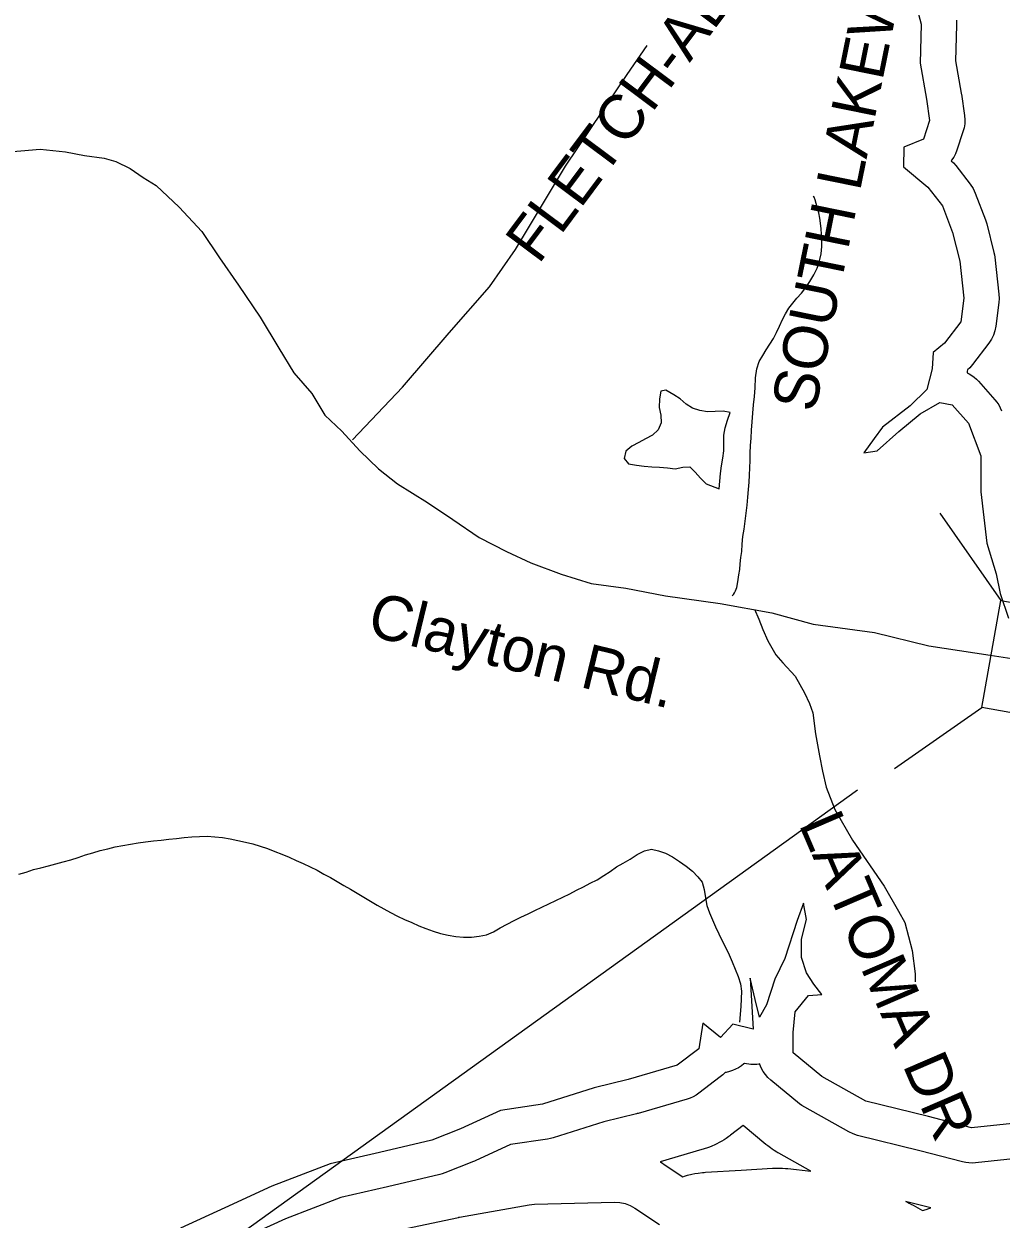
# Model space of a CAD drawing. Extents: x 1950930 to 2061844, y 904556 to 1017002.
# Drawn here: x 1967163 to 1969240, y 970276 to 972817 of the extents above; entities that cross this region are included whole.
import ezdxf

# ---------------------------------------------------------------- set-up
doc = ezdxf.new("R2010")
doc.units = 0
for name, color, linetype in [('Exist Hydrographic Buffer Line', 7, 'Continuous'), ('Exist Hydrographic Creek Single Shore', 7, 'Continuous'), ('Exist Hydrographic Lake Shore', 7, 'Continuous'), ('Exist Hydrographic Misc Water Feature', 7, 'Continuous'), ('Exist Road Non-System Type 51', 7, 'Continuous'), ('Exist Road Non-System Type 51 Label', 7, 'Continuous'), ('Exist Road Secondary Mileage Hundredths English Label', 7, 'Continuous'), ('Exist Road Secondary Structure Standard Bridge CELL', 7, 'Continuous'), ('Exist Road Secondary Type 51 Attributed', 7, 'Continuous'), ('Exist Road Secondary Type 51 Label', 7, 'Continuous')]:
    doc.layers.add(name, color=color, linetype=linetype)

msp = doc.modelspace()

# ---------------------------------------------------------------- linework, layer by layer
at = {"layer": 'Exist Hydrographic Buffer Line'}
for points in [[(1969145.3, 972825.6), (1969145.8, 972814.8), (1969143.8, 972739.3), (1969155.7, 972670.3), (1969155.8, 972669.2), (1969156, 972668.2), (1969162.5, 972622.4), (1969163.3, 972613.8), (1969163, 972605.1), (1969161.7, 972596.5), (1969159.4, 972588.1), (1969146.4, 972548.9), (1969143.4, 972541.5), (1969139.8, 972534.4), (1969135.3, 972527.8), (1969134.3, 972526.5), (1969138.9, 972522.2), (1969144.2, 972516.1), (1969174.7, 972476.9), (1969180.8, 972467.7), (1969185.5, 972457.7), (1969207.3, 972401), (1969208.8, 972396.7), (1969210.1, 972392.3), (1969225.3, 972331.3), (1969226.4, 972326.3), (1969227.1, 972321.4), (1969235.8, 972242.9), (1969236.3, 972233.9), (1969235.6, 972224.9), (1969229.1, 972174.7), (1969227.2, 972165.2), (1969224.1, 972155.9), (1969219.8, 972147.1), (1969214.4, 972139), (1969179.5, 972093.2), (1969173.8, 972086.6), (1969168.7, 972081.9), (1969168.6, 972079.5), (1969168.2, 972075.6), (1969172.5, 972073.5), (1969177.9, 972070.1), (1969183.1, 972066.4), (1969187.9, 972062.2), (1969192.3, 972057.6), (1969227.2, 972018.4), (1969231.5, 972013), (1969235.3, 972007.3), (1969238.6, 972001.2), (1969241.3, 971994.9)], [(1969286, 970406.9), (1969185.7, 970396), (1969178.9, 970395.6), (1969172.1, 970395.7), (1969165.3, 970396.6), (1969158.6, 970398), (1969067.6, 970421.8), (1968935.3, 970454.4), (1968925.7, 970457.5), (1968916.6, 970461.8), (1968822.9, 970514.1), (1968817.2, 970517.6), (1968811.9, 970521.6), (1968750.8, 970571.8), (1968744.8, 970577.4), (1968739.3, 970583.6), (1968734.6, 970590.4), (1968730.7, 970597.7), (1968727.5, 970605.3), (1968727.3, 970606.2), (1968725.8, 970605.9), (1968721.5, 970605.3), (1968717.1, 970605), (1968712.7, 970604.9), (1968708.3, 970605.1), (1968703.9, 970605.5), (1968699.6, 970606.2), (1968695.3, 970607.1), (1968694.6, 970607.3), (1968693.8, 970606.6), (1968688.3, 970602.1), (1968682.4, 970598.2), (1968676.2, 970594.8), (1968669.6, 970592), (1968662.9, 970589.9), (1968655.9, 970588.4), (1968653.6, 970588.2), (1968648.9, 970583.4), (1968643.5, 970578.8), (1968597.7, 970543.9), (1968592.1, 970540), (1968586.1, 970536.6), (1968579.8, 970533.8), (1968573.3, 970531.6), (1968468.7, 970501), (1968467, 970500.6), (1968465.3, 970500.1), (1968395.9, 970483.3), (1968288.4, 970449.2), (1968282.5, 970447.6), (1968276.6, 970446.5), (1968198, 970435), (1968122.8, 970400.3), (1968120.8, 970399.4), (1968118.8, 970398.6), (1968057.8, 970374.6), (1968052.7, 970372.8), (1968047.6, 970371.4), (1967936.4, 970345.2), (1967936.2, 970345.2), (1967936, 970345.1), (1967836.7, 970322.3), (1967719.6, 970277.1), (1967621.6, 970232.4)], [(1967962.6, 970253.9), (1968086.8, 970280.1), (1968088, 970280.3), (1968089.2, 970280.6), (1968237.4, 970306.7), (1968242.9, 970307.5), (1968248.5, 970307.8), (1968418.5, 970312.2), (1968430, 970311.6), (1968441.2, 970309.3), (1968452, 970305.2), (1968462, 970299.6), (1968514, 970265)]]:
    msp.add_lwpolyline(points, dxfattribs=at)
for points in [[(1968563.6, 970366.5), (1968567.4, 970367.8), (1968574, 970369.6), (1968582.9, 970371.8), (1968589.7, 970373.2), (1968596.4, 970374.3), (1968605.6, 970375.3), (1968609, 970375.7), (1968612.4, 970375.9), (1968688, 970380.3), (1968754.8, 970384.6), (1968757.2, 970384.7), (1968759.6, 970384.8), (1968766.1, 970384.9), (1968770.9, 970384.9), (1968775.7, 970384.7), (1968782.2, 970384.3), (1968784.6, 970384.1), (1968787, 970383.9), (1968835.8, 970378.6), (1968768.3, 970416.3), (1968766.1, 970417.6), (1968764, 970418.8), (1968758.3, 970422.4), (1968754.1, 970425.1), (1968750, 970428), (1968744.7, 970432), (1968742.7, 970433.5), (1968740.7, 970435.1), (1968692.1, 970475.1), (1968665.6, 970454.8), (1968663.6, 970453.3), (1968661.5, 970451.8), (1968655.8, 970447.9), (1968651.5, 970445.1), (1968647.1, 970442.4), (1968641.1, 970439.1), (1968636.5, 970436.6), (1968631.9, 970434.4), (1968625.6, 970431.6), (1968620.9, 970429.6), (1968616.1, 970427.8), (1968609.5, 970425.6), (1968607.1, 970424.8), (1968604.6, 970424), (1968515.5, 970398), (1968516.9, 970397.3), (1968520.6, 970395.1), (1968524.2, 970392.8)], [(1969073.6, 970294.4), (1969080.9, 970297), (1969086.8, 970298.9), (1969090.9, 970300), (1969040.1, 970313.3), (1969037.8, 970313.8), (1969038, 970313.8), (1969041.6, 970312.1), (1969045.3, 970310.3), (1969050.1, 970307.7), (1969051.9, 970306.8), (1969053.6, 970305.8)]]:
    msp.add_lwpolyline(points, close=True, dxfattribs=at)
at = {"layer": 'Exist Hydrographic Creek Single Shore'}
for points in [[(1967152.4, 971009.5), (1967168, 971014.1), (1967183.8, 971019.5), (1967199.6, 971023.2), (1967215.6, 971027.8), (1967231.3, 971031.6), (1967247.1, 971036.2), (1967263.1, 971040), (1967278.9, 971045.5), (1967294.3, 971050.9), (1967309.9, 971055.4), (1967325.7, 971060), (1967341.7, 971063.8), (1967357.7, 971067.5), (1967373.6, 971070.6), (1967390.1, 971073.5), (1967406, 971076.4), (1967422.2, 971078.6), (1967438.7, 971080.6), (1967455.1, 971082), (1967471.3, 971084.1), (1967487.7, 971085.5), (1967503.9, 971087.5), (1967520.3, 971088.8), (1967536.7, 971090.1), (1967553.1, 971090.6), (1967569.3, 971089.4), (1967585.7, 971087.5), (1967601.9, 971084.6), (1967618.1, 971081), (1967634.1, 971077.5), (1967649.9, 971073.9), (1967665.6, 971069.5), (1967681.2, 971064.2), (1967696.8, 971058.1), (1967711.8, 971052), (1967727, 971046), (1967742.1, 971039.1), (1967757.1, 971032.2), (1967771.9, 971025.4), (1967786.4, 971018.5), (1967801, 971010), (1967815.3, 971002.3), (1967829.5, 970993.8), (1967843.4, 970985.3), (1967857.8, 970977.6), (1967871.9, 970969.1), (1967885.9, 970960.7), (1967900, 970952.2), (1967914.2, 970943.7), (1967928.5, 970936), (1967942.9, 970928.3), (1967957.6, 970920.6), (1967972.4, 970913.7), (1967987.6, 970906.9), (1968002.7, 970900), (1968017.9, 970893.9), (1968033.5, 970888.7), (1968048.9, 970883.5), (1968064.9, 970879.8), (1968081.3, 970877), (1968097.9, 970875.9), (1968114.5, 970875.5), (1968130.9, 970877.6), (1968146.3, 970880.6), (1968161.5, 970886.9), (1968176, 970895.6), (1968190.6, 970903.5), (1968205.1, 970911.4), (1968219.9, 970918.4), (1968234.9, 970925.5), (1968249.6, 970932.6), (1968264.2, 970939.7), (1968279.2, 970946.7), (1968293.9, 970953.9), (1968308.7, 970960.9), (1968323.5, 970968)], [(1968323.5, 970968), (1968338, 970976), (1968352.6, 970983), (1968367.3, 970990.8), (1968381.7, 970998), (1968395.8, 971006.7), (1968409.6, 971015.4), (1968423.3, 971025), (1968437.3, 971033), (1968452, 971041.7), (1968467.2, 971051.2), (1968482.6, 971059.1), (1968497.5, 971062.9), (1968512.1, 971059.3), (1968527.1, 971054.1), (1968542, 971046.4), (1968556.8, 971037), (1968570.9, 971026.9), (1968584.3, 971015.9), (1968595.8, 971004.1), (1968605, 970992.6), (1968609.5, 970976.9), (1968611.8, 970959.5), (1968614.8, 970943.1), (1968620.4, 970927.4), (1968626.7, 970912.5), (1968633.7, 970897.5), (1968640.7, 970882.7), (1968647.8, 970867.8), (1968655, 970852.8), (1968662.2, 970838), (1968668.6, 970823), (1968675.3, 970808.1), (1968681.3, 970792.3), (1968686.4, 970776.6), (1968688.6, 970761.1), (1968688, 970744.7), (1968687, 970728.4), (1968684.5, 970695.4)]]:
    msp.add_lwpolyline(points, dxfattribs=at)
at = {"layer": 'Exist Hydrographic Lake Shore'}
for points in [[(1969055.6, 972873.5), (1969070.8, 972816.8), (1969068.7, 972733.9), (1969081.7, 972657.6), (1969088.3, 972611.8), (1969075.2, 972572.6), (1969033.8, 972555.1), (1969032.7, 972513.7), (1969085, 972470.1), (1969115.5, 972430.8), (1969137.3, 972374.1), (1969152.6, 972313.1), (1969161.3, 972234.6), (1969154.7, 972184.4), (1969119.9, 972138.6), (1969095.9, 972119), (1969093.7, 972084.1), (1969082.8, 972040.5), (1969046.9, 972005.6), (1968988, 971959.8), (1968970.6, 971935.9), (1968948.8, 971905.3), (1968977.1, 971909.7), (1969022.9, 971951.1), (1969068.7, 971988.2), (1969110.1, 972012.2), (1969136.2, 972007.8), (1969171.1, 971968.6), (1969197.2, 971898.8), (1969197.2, 971822.5), (1969210.3, 971713.4), (1969229.9, 971648), (1969238.6, 971606.6), (1969256.1, 971554.3)], [(1969277.9, 970481.4), (1969177.6, 970470.5), (1969086.1, 970494.5), (1968953.2, 970527.2), (1968859.5, 970579.6), (1968798.5, 970629.7), (1968798.5, 970673.3), (1968802.8, 970716.9), (1968831.2, 970751.8), (1968859.5, 970754), (1968842.1, 970775.8), (1968826.8, 970799.8), (1968815.9, 970832.5), (1968815.9, 970871.8), (1968826.8, 970913.2), (1968820.3, 970948.1), (1968807.2, 970911), (1968781, 970830.3), (1968759.2, 970786.7), (1968741.8, 970732.2), (1968726.6, 970706), (1968717.8, 970743.1), (1968707, 970788.9), (1968713.5, 970679.9), (1968669.9, 970690.8), (1968643.8, 970662.4), (1968606.7, 970693), (1968598, 970638.4), (1968552.2, 970603.6), (1968447.6, 970573), (1968375.7, 970555.6), (1968265.7, 970520.7), (1968176.4, 970507.6), (1968091.4, 970468.4), (1968030.4, 970444.4), (1967919.2, 970418.2), (1967814.6, 970394.2), (1967690.4, 970346.3), (1967590.2, 970300.5)], [(1967590.2, 970300.5), (1967496.5, 970256.9)]]:
    msp.add_lwpolyline(points, dxfattribs=at)
at = {"layer": 'Exist Hydrographic Misc Water Feature'}
msp.add_lwpolyline([(1968641.5, 971828.7), (1968642.5, 971845.1), (1968643.9, 971861.5), (1968646, 971877.9), (1968649.1, 971894.2), (1968650.9, 971909.8), (1968651.1, 971927), (1968651.3, 971943.4), (1968654, 971958.9), (1968658.9, 971975.2), (1968664.2, 971991.6), (1968649.7, 971994.2), (1968632.7, 971993.7), (1968616.3, 971992.5), (1968600.1, 971995.3), (1968584.5, 972000.5), (1968570.9, 972009), (1968558.4, 972020), (1968544.5, 972028.5), (1968527.9, 972038.6), (1968517, 972036.4), (1968514.1, 972020.1), (1968513.9, 972002), (1968517, 971985.5), (1968518.2, 971969.1), (1968511.3, 971954.5), (1968499.2, 971943.2), (1968484.8, 971935.3), (1968470.1, 971927.4), (1968455.5, 971919.5), (1968443, 971909), (1968438.9, 971893.6), (1968448.5, 971881.9), (1968465.6, 971879.1), (1968481.8, 971877.2), (1968498.2, 971875.9), (1968514.6, 971874.8), (1968531, 971873.7), (1968547.4, 971871.6), (1968563.6, 971875.4), (1968578.5, 971875.9), (1968590, 971864.2), (1968601.5, 971851.7), (1968613.2, 971839.9), (1968641.5, 971828.7)], dxfattribs=at)
at = {"layer": 'Exist Road Non-System Type 51'}
for points in [[(1967861.5, 971933.1), (1967967.9, 972044.9), (1968067, 972160.9), (1968153.2, 972258.8), (1968208.2, 972337.5), (1968314.9, 972514.8), (1968445.9, 972709.6), (1968488.1, 972771.9)], [(1968669, 971601.4), (1968671.5, 971604.5), (1968673.4, 971607.6), (1968675.9, 971612.4), (1968678.9, 971619.1), (1968680.4, 971626.9), (1968681.8, 971636.1), (1968683.2, 971646.4), (1968684.8, 971657.2), (1968685.8, 971669.4), (1968687.2, 971682.8), (1968689.2, 971696.1), (1968690.2, 971711.2), (1968691.8, 971727.7), (1968694.1, 971743.4), (1968696.6, 971760.4), (1968698.6, 971777.4), (1968700.6, 971794.4), (1968702.1, 971811.4), (1968703.6, 971827.8), (1968704.6, 971842.9), (1968705.6, 971858.1), (1968706.6, 971873.9), (1968707.1, 971889.1), (1968707.1, 971904.8), (1968708.1, 971921.2), (1968709.1, 971937), (1968710.1, 971954), (1968711.1, 971971.6), (1968712.6, 971989.8), (1968714.1, 972007.4), (1968716, 972025), (1968717.5, 972043.8), (1968718.5, 972065), (1968721.5, 972084.4), (1968726.4, 972099.6), (1968733.8, 972112.3), (1968741.1, 972124.5), (1968749, 972136.6), (1968756.4, 972148.8), (1968763.2, 972161.4), (1968769.6, 972174.8), (1968775.6, 972188.8), (1968782.5, 972200.9), (1968789.4, 972213), (1968797.6, 972223.9), (1968806.5, 972234.2), (1968815.9, 972245.1), (1968825.1, 972256.7), (1968834, 972270), (1968842.4, 972283.9), (1968849.8, 972298.5), (1968854.6, 972313.7), (1968858.1, 972328.9), (1968859.1, 972344), (1968859.1, 972358), (1968858.6, 972370.1), (1968858.1, 972381.6), (1968856.8, 972393.8), (1968854.8, 972404.7), (1968852.9, 972415.6), (1968850.4, 972425.9), (1968847.5, 972435.7), (1968845, 972443.6), (1968843, 972449), (1968842, 972451.4), (1968841.6, 972450.8)], [(1968716.1, 971573), (1968725.4, 971551.7), (1968734, 971529.9), (1968744.5, 971505.6), (1968761.9, 971476), (1968776.6, 971459.4), (1968802.8, 971430.8), (1968822.8, 971395.1), (1968833.2, 971372.4), (1968840.2, 971352.4), (1968846.2, 971308), (1968854.1, 971261), (1968861.1, 971228.8), (1968868.9, 971194.9), (1968887.2, 971147), (1968924.6, 971081.8), (1968991.6, 970984.2), (1969022.1, 970931.2), (1969036, 970906.8), (1969051.6, 970847.6), (1969057.8, 970798), (1969057.8, 970780.6)]]:
    msp.add_lwpolyline(points, dxfattribs=at)
at = {"layer": 'Exist Road Secondary Mileage Hundredths English Label'}
msp.add_line((1968935.4, 971188.4), (1966073.6, 969129.3), dxfattribs=at)
at = {"layer": 'Exist Road Secondary Structure Standard Bridge CELL'}
for p, q in [((1969110.3, 971777.4), (1969239.8, 971591.8)), ((1969013.7, 971234.2), (1969199.3, 971363.8))]:
    msp.add_line(p, q, dxfattribs=at)
msp.add_lwpolyline([(1969239.8, 971591.8), (1969727.9, 971505), (1969687.4, 971277), (1969199.3, 971363.8)], close=True, dxfattribs=at)
at = {"layer": 'Exist Road Secondary Type 51 Attributed'}
msp.add_lwpolyline([(1967115.8, 972544.4), (1967198, 972551.4), (1967251.8, 972545.7), (1967292.5, 972537.4), (1967334.1, 972531.7), (1967359, 972525.2), (1967389.2, 972509.8), (1967417.2, 972490.6), (1967444.4, 972473.9), (1967493.5, 972427.9), (1967541.5, 972375.8), (1967579.5, 972319.8), (1967619.3, 972261.8), (1967665.3, 972193.8), (1967705.4, 972127.8), (1967737.3, 972075.7), (1967775.2, 972031.7), (1967803.3, 971985.7), (1967839.2, 971951.7), (1967877.3, 971909.7), (1967917.1, 971871.7), (1967957.3, 971839.6), (1968021.3, 971799.7), (1968075.2, 971763.6), (1968131.2, 971725.6), (1968189.2, 971695.6), (1968241.1, 971671.5), (1968305, 971647.6), (1968369, 971627.4), (1968443.1, 971617.5), (1968527.1, 971601.4), (1968643.1, 971585.4), (1968753.1, 971565.3), (1968841, 971541.2), (1968971.1, 971523.3), (1969087.1, 971495.1), (1969217, 971475.2), (1969337, 971457.1)], dxfattribs=at)

# ---------------------------------------------------------------- texts
at = {"layer": 'Exist Road Non-System Type 51 Label'}
for s, rotation, p in [('  SOUTH LAKEWOOD TRL', 78.5202, (1968830.7, 971920.1)), ('  FLETCH-ADA LN', 53.25, (1968215.1, 972247.8)), ('  LATOMA DR', 293.3115, (1968781.6, 971181.3))]:
    msp.add_text(s, height=95, rotation=rotation, dxfattribs=at).set_placement(p)
at = {"layer": 'Exist Road Secondary Type 51 Label'}
msp.add_text('Clayton Rd.', height=95, rotation=346.3398, dxfattribs=at).set_placement((1967889.9, 971518.3))

doc.saveas('drawing.dxf')
